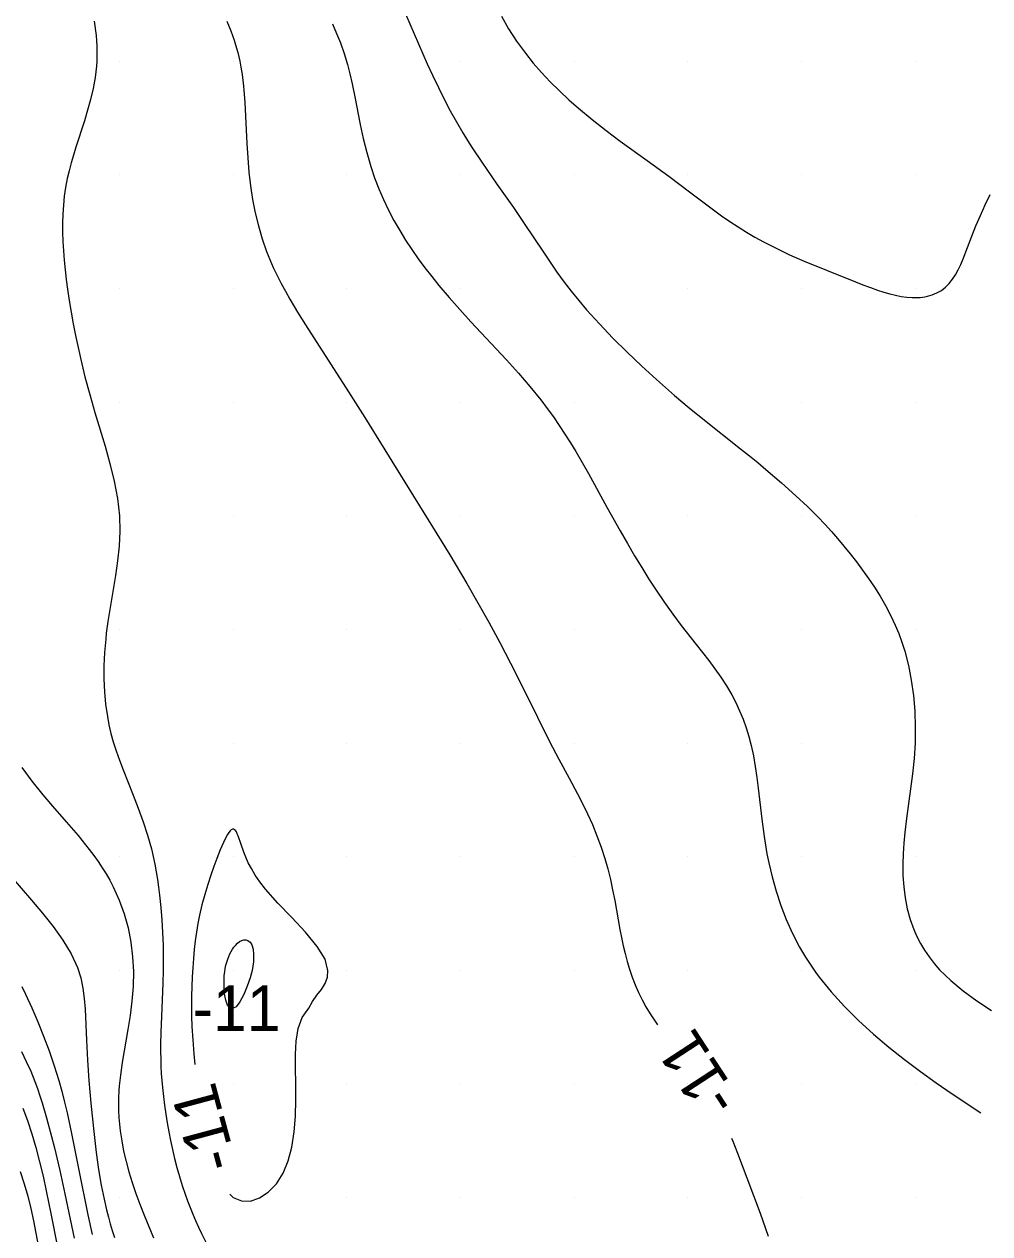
# Model space of a CAD drawing. Extents: x 2602990 to 2605851, y 618069 to 619180.
# Drawn here: x 2604190.8 to 2604233.3, y 618568.4 to 618621.6 of the extents above; entities that cross this region are included whole.
import ezdxf

# ---------------------------------------------------------------- set-up
doc = ezdxf.new("R2010")
doc.units = 0
for name, color, linetype in [('Default', 7, 'Continuous'), ('DTM Contours Major', 7, 'Continuous'), ('DTM Contours Minor', 7, 'Continuous'), ('DTM Contours Minor Text', 7, 'Continuous'), ('Exist DTM Breakline', 7, 'Continuous'), ('Exist DTM Scan Elevation Point', 7, 'Continuous')]:
    doc.layers.add(name, color=color, linetype=linetype)

# ---------------------------------------------------------------- blocks, each defined once
blk = doc.blocks.new('POINT_DISPLAY')
at = {"layer": 'Default'}
blk.add_line((0, 0), (0, 0), dxfattribs=at)

msp = doc.modelspace()

# ---------------------------------------------------------------- linework, layer by layer
at = {"layer": 'DTM Contours Major'}
msp.add_lwpolyline([(2604190.695, 618576.423), (2604190.904, 618575.995), (2604191.099, 618575.557), (2604191.278, 618575.112), (2604191.393, 618574.799), (2604191.502, 618574.483), (2604191.604, 618574.163), (2604191.797, 618573.511), (2604192.016, 618572.691), (2604192.14, 618572.196), (2604192.377, 618571.189), (2604192.598, 618570.172), (2604193.004, 618568.209)], dxfattribs=at)
at = {"layer": 'DTM Contours Minor'}
for points in [[(2604207.4, 618622.529), (2604208.347, 618620.334), (2604208.544, 618619.89), (2604208.784, 618619.367), (2604209.032, 618618.848), (2604209.287, 618618.334), (2604209.551, 618617.829), (2604209.822, 618617.335), (2604210.1, 618616.856), (2604210.305, 618616.522), (2604210.513, 618616.196), (2604210.936, 618615.561), (2604211.607, 618614.599), (2604212.331, 618613.568), (2604212.811, 618612.866), (2604213.65, 618611.596), (2604213.942, 618611.163), (2604214.246, 618610.727), (2604214.566, 618610.289), (2604214.876, 618609.885), (2604215.205, 618609.479), (2604215.553, 618609.069), (2604216.113, 618608.447), (2604216.711, 618607.821), (2604217.335, 618607.199), (2604217.975, 618606.588), (2604218.62, 618605.997), (2604219.422, 618605.292), (2604220.069, 618604.748), (2604220.663, 618604.265), (2604222.324, 618602.955), (2604222.713, 618602.644), (2604223.083, 618602.342), (2604223.441, 618602.043), (2604224.122, 618601.454), (2604224.758, 618600.881), (2604225.264, 618600.404), (2604225.703, 618599.969), (2604226.04, 618599.616), (2604226.318, 618599.313), (2604226.595, 618598.997), (2604226.872, 618598.669), (2604227.147, 618598.33), (2604227.419, 618597.979), (2604227.689, 618597.616), (2604227.954, 618597.243), (2604228.213, 618596.858), (2604228.462, 618596.461), (2604228.7, 618596.05), (2604228.923, 618595.625), (2604229.129, 618595.185), (2604229.282, 618594.816), (2604229.421, 618594.436), (2604229.546, 618594.042), (2604229.708, 618593.417), (2604229.836, 618592.765), (2604229.929, 618592.091), (2604229.988, 618591.401), (2604230.011, 618590.702), (2604230, 618590), (2604229.957, 618589.321), (2604229.889, 618588.648), (2604229.806, 618587.983), (2604229.629, 618586.689), (2604229.553, 618586.066), (2604229.507, 618585.593), (2604229.475, 618585.13), (2604229.46, 618584.675), (2604229.467, 618584.169), (2604229.501, 618583.672), (2604229.564, 618583.185), (2604229.658, 618582.708), (2604229.785, 618582.244), (2604229.947, 618581.793), (2604230.084, 618581.482), (2604230.24, 618581.178), (2604230.417, 618580.881), (2604230.616, 618580.59), (2604230.837, 618580.306), (2604231.081, 618580.027), (2604231.568, 618579.553), (2604232.118, 618579.096), (2604232.722, 618578.656), (2604233.367, 618578.23)], [(2604211.809, 618621.982), (2604212.117, 618621.433), (2604212.468, 618620.888), (2604212.857, 618620.353), (2604213.203, 618619.923), (2604213.569, 618619.504), (2604213.954, 618619.096), (2604214.355, 618618.698), (2604214.772, 618618.31), (2604215.201, 618617.933), (2604215.802, 618617.434), (2604216.414, 618616.955), (2604217.027, 618616.494), (2604218.217, 618615.631), (2604219.164, 618614.943), (2604220.136, 618614.213), (2604220.783, 618613.726), (2604221.137, 618613.464), (2604221.493, 618613.208), (2604221.852, 618612.959), (2604222.216, 618612.717), (2604222.586, 618612.486), (2604222.956, 618612.267), (2604223.333, 618612.059), (2604223.713, 618611.861), (2604224.096, 618611.672), (2604224.481, 618611.492), (2604225.116, 618611.213), (2604226.111, 618610.806), (2604227.375, 618610.296), (2604227.707, 618610.168), (2604228.034, 618610.047), (2604228.355, 618609.936), (2604228.624, 618609.85), (2604228.888, 618609.774), (2604229.146, 618609.71), (2604229.396, 618609.659), (2604229.64, 618609.624), (2604229.875, 618609.604), (2604230.107, 618609.603), (2604230.219, 618609.61), (2604230.329, 618609.621), (2604230.437, 618609.638), (2604230.542, 618609.66), (2604230.759, 618609.723), (2604230.964, 618609.811), (2604231.158, 618609.923), (2604231.337, 618610.06), (2604231.503, 618610.221), (2604231.654, 618610.408), (2604231.782, 618610.606), (2604231.899, 618610.824), (2604232.009, 618611.061), (2604232.116, 618611.316), (2604232.498, 618612.304), (2604232.679, 618612.757), (2604232.874, 618613.218), (2604233.083, 618613.682), (2604233.307, 618614.14)], [(2604193.886, 618621.761), (2604193.972, 618621.141), (2604193.992, 618620.909), (2604194.005, 618620.68), (2604194.011, 618620.453), (2604194.01, 618620.228), (2604194.002, 618620.005), (2604193.987, 618619.784), (2604193.928, 618619.288), (2604193.84, 618618.8), (2604193.729, 618618.319), (2604193.6, 618617.845), (2604193.458, 618617.379), (2604193.084, 618616.221), (2604192.976, 618615.875), (2604192.875, 618615.531), (2604192.784, 618615.186), (2604192.704, 618614.839), (2604192.632, 618614.454), (2604192.576, 618614.066), (2604192.535, 618613.675), (2604192.51, 618613.28), (2604192.497, 618612.882), (2604192.498, 618612.479), (2604192.51, 618612.073), (2604192.533, 618611.662), (2604192.567, 618611.246), (2604192.609, 618610.827), (2604192.659, 618610.402), (2604192.717, 618609.973), (2604192.792, 618609.472), (2604192.875, 618608.964), (2604192.967, 618608.451), (2604193.069, 618607.932), (2604193.179, 618607.407), (2604193.299, 618606.876), (2604193.485, 618606.119), (2604193.692, 618605.344), (2604193.922, 618604.546), (2604194.371, 618603.061), (2604194.585, 618602.298), (2604194.772, 618601.53), (2604194.915, 618600.762), (2604195, 618600), (2604195.017, 618599.329), (2604194.986, 618598.668), (2604194.919, 618598.018), (2604194.827, 618597.38), (2604194.573, 618595.877), (2604194.492, 618595.351), (2604194.423, 618594.832), (2604194.395, 618594.575), (2604194.346, 618593.984), (2604194.321, 618593.399), (2604194.319, 618592.823), (2604194.343, 618592.258), (2604194.392, 618591.708), (2604194.468, 618591.175), (2604194.54, 618590.797), (2604194.627, 618590.427), (2604194.728, 618590.062), (2604194.858, 618589.655), (2604195.003, 618589.246), (2604195.16, 618588.83), (2604195.603, 618587.71), (2604195.828, 618587.13), (2604196.042, 618586.542), (2604196.239, 618585.947), (2604196.407, 618585.351), (2604196.488, 618585.013), (2604196.558, 618584.676), (2604196.619, 618584.337), (2604196.672, 618583.996), (2604196.719, 618583.653), (2604196.76, 618583.306), (2604196.815, 618582.767), (2604196.861, 618582.22), (2604196.895, 618581.667), (2604196.918, 618581.109), (2604196.93, 618580.55), (2604196.928, 618579.99), (2604196.915, 618579.436), (2604196.866, 618578.339), (2604196.82, 618577.268), (2604196.809, 618576.747), (2604196.809, 618576.421), (2604196.815, 618576.099), (2604196.826, 618575.781), (2604196.842, 618575.467), (2604196.864, 618575.154), (2604196.891, 618574.844), (2604196.932, 618574.451), (2604196.981, 618574.061), (2604197.038, 618573.672), (2604197.101, 618573.284), (2604197.171, 618572.899), (2604197.248, 618572.515), (2604197.335, 618572.113), (2604197.429, 618571.714), (2604197.53, 618571.318), (2604197.64, 618570.925), (2604197.759, 618570.537), (2604197.887, 618570.154), (2604197.994, 618569.857), (2604198.107, 618569.564), (2604198.226, 618569.273), (2604198.35, 618568.986), (2604198.478, 618568.701), (2604198.611, 618568.419), (2604198.811, 618568.014)], [(2604199.728, 618621.769), (2604199.899, 618621.342), (2604200.046, 618620.927), (2604200.111, 618620.723), (2604200.205, 618620.391), (2604200.296, 618620.001), (2604200.346, 618619.738), (2604200.397, 618619.414), (2604200.456, 618618.907), (2604200.471, 618618.732), (2604200.51, 618618.183), (2604200.601, 618616.385), (2604200.642, 618615.755), (2604200.699, 618615.118), (2604200.77, 618614.521), (2604200.861, 618613.927), (2604200.975, 618613.338), (2604201.113, 618612.758), (2604201.276, 618612.191), (2604201.468, 618611.638), (2604201.613, 618611.276), (2604201.77, 618610.921), (2604201.938, 618610.572), (2604202.117, 618610.225), (2604202.304, 618609.881), (2604202.499, 618609.537), (2604202.836, 618608.969), (2604203.186, 618608.4), (2604203.545, 618607.833), (2604205.079, 618605.461), (2604205.792, 618604.327), (2604207.358, 618601.786), (2604208.773, 618599.516), (2604209.528, 618598.28), (2604210.277, 618597.021), (2604210.768, 618596.17), (2604211.248, 618595.315), (2604211.728, 618594.428), (2604212.204, 618593.519), (2604212.866, 618592.208), (2604213.92, 618590.074), (2604214.323, 618589.291), (2604214.781, 618588.45), (2604215.149, 618587.769), (2604215.373, 618587.335), (2604215.593, 618586.882), (2604215.806, 618586.411), (2604216.008, 618585.925), (2604216.194, 618585.426), (2604216.36, 618584.916), (2604216.487, 618584.461), (2604216.598, 618584.002), (2604216.697, 618583.541), (2604216.787, 618583.079), (2604217.02, 618581.8), (2604217.09, 618581.439), (2604217.164, 618581.084), (2604217.244, 618580.734), (2604217.334, 618580.391), (2604217.433, 618580.053), (2604217.552, 618579.704), (2604217.685, 618579.363), (2604217.831, 618579.03), (2604217.99, 618578.705), (2604218.162, 618578.388), (2604218.347, 618578.079), (2604218.577, 618577.729), (2604218.67, 618577.599)], [(2604204.372, 618621.65), (2604204.555, 618621.231), (2604204.721, 618620.809), (2604204.884, 618620.343), (2604205.027, 618619.866), (2604205.137, 618619.447), (2604205.237, 618619.014), (2604205.357, 618618.437), (2604205.596, 618617.225), (2604205.729, 618616.604), (2604205.88, 618615.983), (2604206.055, 618615.369), (2604206.222, 618614.874), (2604206.41, 618614.389), (2604206.616, 618613.914), (2604206.839, 618613.449), (2604207.078, 618612.995), (2604207.332, 618612.551), (2604207.591, 618612.13), (2604207.861, 618611.719), (2604208.143, 618611.315), (2604208.435, 618610.918), (2604208.739, 618610.526), (2604209.052, 618610.139), (2604209.501, 618609.608), (2604209.97, 618609.077), (2604210.461, 618608.539), (2604212.028, 618606.86), (2604212.551, 618606.28), (2604213.059, 618605.692), (2604213.54, 618605.098), (2604213.822, 618604.727), (2604214.091, 618604.354), (2604214.349, 618603.979), (2604214.598, 618603.601), (2604214.839, 618603.22), (2604215.073, 618602.835), (2604215.357, 618602.352), (2604215.635, 618601.864), (2604216.448, 618600.388), (2604217.03, 618599.338), (2604217.344, 618598.787), (2604217.66, 618598.246), (2604217.976, 618597.72), (2604218.292, 618597.212), (2604218.606, 618596.726), (2604218.976, 618596.182), (2604219.346, 618595.667), (2604219.716, 618595.174), (2604220.375, 618594.336), (2604220.928, 618593.631), (2604221.198, 618593.27), (2604221.458, 618592.9), (2604221.705, 618592.521), (2604221.935, 618592.13), (2604222.117, 618591.781), (2604222.283, 618591.422), (2604222.434, 618591.053), (2604222.568, 618590.676), (2604222.687, 618590.289), (2604222.789, 618589.894), (2604222.887, 618589.436), (2604222.969, 618588.969), (2604223.038, 618588.493), (2604223.099, 618588.011), (2604223.256, 618586.654), (2604223.358, 618585.893), (2604223.418, 618585.509), (2604223.486, 618585.123), (2604223.563, 618584.734), (2604223.709, 618584.111), (2604223.885, 618583.484), (2604224.092, 618582.857), (2604224.332, 618582.235), (2604224.608, 618581.622), (2604224.92, 618581.021), (2604225.048, 618580.797), (2604225.183, 618580.576), (2604225.323, 618580.356), (2604225.469, 618580.138), (2604225.621, 618579.922), (2604225.78, 618579.707), (2604226.311, 618579.052), (2604226.894, 618578.413), (2604227.519, 618577.792), (2604228.176, 618577.192), (2604228.852, 618576.617), (2604229.538, 618576.071), (2604229.886, 618575.806), (2604230.234, 618575.548), (2604230.933, 618575.048), (2604231.637, 618574.563), (2604232.229, 618574.165), (2604232.826, 618573.775), (2604232.892, 618573.734)], [(2604190.709, 618588.929), (2604191.149, 618588.325), (2604191.635, 618587.725), (2604192.148, 618587.126), (2604192.671, 618586.527), (2604193.186, 618585.927), (2604193.674, 618585.322), (2604193.874, 618585.056), (2604194.066, 618584.788), (2604194.247, 618584.518), (2604194.419, 618584.244), (2604194.58, 618583.965), (2604194.729, 618583.681), (2604194.993, 618583.095), (2604195.21, 618582.49), (2604195.38, 618581.868), (2604195.503, 618581.235), (2604195.581, 618580.594), (2604195.612, 618579.951), (2604195.599, 618579.295), (2604195.549, 618578.646), (2604195.471, 618578.009), (2604195.376, 618577.39), (2604195.125, 618575.938), (2604195.042, 618575.38), (2604194.992, 618574.921), (2604194.975, 618574.695), (2604194.961, 618574.404), (2604194.957, 618574.114), (2604194.962, 618573.822), (2604194.977, 618573.529), (2604195.001, 618573.233), (2604195.036, 618572.932), (2604195.101, 618572.496), (2604195.186, 618572.05), (2604195.29, 618571.594), (2604195.413, 618571.13), (2604195.555, 618570.659), (2604195.715, 618570.182), (2604195.891, 618569.705), (2604196.081, 618569.222), (2604196.494, 618568.236)], [(2604204.167, 618580), (2604204.052, 618580.486), (2604203.697, 618581.054), (2604203.179, 618581.675), (2604202.577, 618582.321), (2604201.967, 618582.963), (2604201.429, 618583.571), (2604201.179, 618583.893), (2604200.973, 618584.195), (2604200.804, 618584.476), (2604200.667, 618584.738), (2604200.557, 618584.979), (2604200.468, 618585.2), (2604200.349, 618585.536), (2604200.223, 618585.919), (2604200.186, 618586.013), (2604200.146, 618586.092), (2604200.105, 618586.151), (2604200.062, 618586.19), (2604200.017, 618586.209), (2604199.97, 618586.206), (2604199.921, 618586.183), (2604199.869, 618586.137), (2604199.815, 618586.071), (2604199.758, 618585.985), (2604199.698, 618585.881), (2604199.572, 618585.619), (2604199.436, 618585.298), (2604199.288, 618584.92), (2604199.157, 618584.567), (2604199.021, 618584.183), (2604198.885, 618583.773), (2604198.754, 618583.34), (2604198.632, 618582.89), (2604198.524, 618582.425), (2604198.452, 618582.057), (2604198.39, 618581.683), (2604198.337, 618581.302), (2604198.293, 618580.914), (2604198.256, 618580.519), (2604198.226, 618580.117), (2604198.202, 618579.71), (2604198.184, 618579.295), (2604198.174, 618578.87), (2604198.171, 618578.434), (2604198.176, 618577.987), (2604198.191, 618577.528), (2604198.222, 618576.939), (2604198.269, 618576.332), (2604198.315, 618575.855)], [(2604190.216, 618584.141), (2604191.129, 618583.089), (2604191.617, 618582.514), (2604192.085, 618581.929), (2604192.511, 618581.334), (2604192.874, 618580.731), (2604193.153, 618580.123), (2604193.296, 618579.67), (2604193.393, 618579.215), (2604193.454, 618578.756), (2604193.489, 618578.293), (2604193.545, 618576.921), (2604193.595, 618576.046), (2604193.66, 618575.154), (2604193.745, 618574.148), (2604193.853, 618573.044), (2604193.913, 618572.505), (2604193.977, 618571.98), (2604194.084, 618571.233), (2604194.202, 618570.54), (2604194.323, 618569.937), (2604194.434, 618569.457), (2604194.515, 618569.144), (2604194.598, 618568.843), (2604194.687, 618568.546), (2604194.781, 618568.251)], [(2604200, 618578.333), (2604199.861, 618578.344), (2604199.753, 618578.474), (2604199.675, 618578.693), (2604199.625, 618578.973), (2604199.601, 618579.286), (2604199.603, 618579.603), (2604199.614, 618579.771), (2604199.633, 618579.931), (2604199.657, 618580.083), (2604199.688, 618580.227), (2604199.724, 618580.364), (2604199.766, 618580.493), (2604199.812, 618580.615), (2604199.864, 618580.729), (2604199.919, 618580.835), (2604199.977, 618580.932), (2604200.039, 618581.019), (2604200.103, 618581.098), (2604200.195, 618581.19), (2604200.289, 618581.262), (2604200.383, 618581.313), (2604200.476, 618581.341), (2604200.565, 618581.344), (2604200.649, 618581.32), (2604200.747, 618581.247), (2604200.826, 618581.12), (2604200.881, 618580.937), (2604200.904, 618580.692), (2604200.891, 618580.381), (2604200.833, 618580), (2604200.754, 618579.677), (2604200.625, 618579.304), (2604200.466, 618578.931), (2604200.297, 618578.611), (2604200.135, 618578.395), (2604200, 618578.333)], [(2604199.853, 618570.144), (2604200, 618570), (2604200.365, 618569.851), (2604200.759, 618569.849), (2604201.162, 618569.983), (2604201.55, 618570.24), (2604201.904, 618570.607), (2604202.202, 618571.071), (2604202.425, 618571.615), (2604202.583, 618572.226), (2604202.684, 618572.889), (2604202.741, 618573.588), (2604202.761, 618574.306), (2604202.757, 618575.029), (2604202.743, 618575.676), (2604202.74, 618576.3), (2604202.773, 618576.89), (2604202.867, 618577.434), (2604203.046, 618577.919), (2604203.333, 618578.333), (2604203.49, 618578.635), (2604203.685, 618578.907), (2604203.884, 618579.164), (2604204.053, 618579.422), (2604204.159, 618579.696), (2604204.167, 618580)], [(2604190.701, 618579.283), (2604190.866, 618578.947), (2604191.143, 618578.35), (2604191.411, 618577.732), (2604191.667, 618577.098), (2604191.908, 618576.454), (2604192.13, 618575.805), (2604192.33, 618575.156), (2604192.464, 618574.679), (2604192.585, 618574.206), (2604192.697, 618573.737), (2604192.897, 618572.819), (2604193.22, 618571.213), (2604193.612, 618569.236), (2604193.797, 618568.372)], [(2604190.749, 618573.936), (2604190.952, 618573.39), (2604191.142, 618572.811), (2604191.319, 618572.205), (2604191.485, 618571.579), (2604191.639, 618570.94), (2604191.782, 618570.294), (2604191.982, 618569.299), (2604192.269, 618567.816)], [(2604221.928, 618572.609), (2604221.981, 618572.48), (2604222.189, 618571.957), (2604222.607, 618570.869), (2604223.184, 618569.311), (2604223.541, 618568.309)], [(2604190.64, 618571.145), (2604190.812, 618570.605), (2604190.966, 618570.057), (2604191.099, 618569.518), (2604191.218, 618568.977), (2604191.327, 618568.436), (2604191.693, 618566.504)]]:
    msp.add_lwpolyline(points, dxfattribs=at)
at = {"layer": 'Exist DTM Breakline'}
msp.add_spline([(2604056.195, 618608.101), (2604070.612, 618564.846), (2604060.948, 618498.617), (2604052.223, 618447.183), (2604051.568, 618445.166), (2604051.779, 618438.355), (2604056.316, 618420.051), (2604056.045, 618414.227), (2604060.112, 618404.174), (2604065.814, 618393.977), (2604079.591, 618374.932), (2604102.645, 618354.376), (2604129.573, 618330.438), (2604185.644, 618288.739), (2604229.181, 618260.22), (2604259.941, 618240.43), (2604275.412, 618231.212), (2604276.014, 618212.47)], degree=3, dxfattribs=at)

# ---------------------------------------------------------------- block references
at = {"layer": 'Exist DTM Scan Elevation Point', "xscale": 1.3123333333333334, "yscale": 1.3123333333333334}
for p in [(2604195, 618620), (2604200, 618620), (2604205, 618620), (2604210, 618620), (2604215, 618620), (2604220, 618620), (2604225, 618620), (2604230, 618620), (2604195, 618615), (2604200, 618615), (2604205, 618615), (2604210, 618615), (2604215, 618615), (2604220, 618615), (2604225, 618615), (2604230, 618615), (2604195, 618610), (2604200, 618610), (2604205, 618610), (2604210, 618610), (2604215, 618610), (2604220, 618610), (2604225, 618610), (2604230, 618610), (2604195, 618605), (2604200, 618605), (2604205, 618605), (2604210, 618605), (2604215, 618605), (2604220, 618605), (2604225, 618605), (2604230, 618605), (2604195, 618600), (2604200, 618600), (2604205, 618600), (2604210, 618600), (2604215, 618600), (2604220, 618600), (2604225, 618600), (2604230, 618600), (2604195, 618595), (2604200, 618595), (2604205, 618595), (2604210, 618595), (2604215, 618595), (2604220, 618595), (2604225, 618595), (2604230, 618595), (2604195, 618590), (2604200, 618590), (2604205, 618590), (2604210, 618590), (2604215, 618590), (2604220, 618590), (2604225, 618590), (2604230, 618590), (2604195, 618585), (2604200, 618585), (2604205, 618585), (2604210, 618585), (2604215, 618585), (2604220, 618585), (2604225, 618585), (2604230, 618585), (2604195, 618580), (2604200, 618580), (2604205, 618580), (2604210, 618580), (2604215, 618580), (2604220, 618580), (2604225, 618580), (2604230, 618580), (2604195, 618575), (2604200, 618575), (2604205, 618575), (2604210, 618575), (2604215, 618575), (2604220, 618575), (2604225, 618575), (2604230, 618575), (2604195, 618570), (2604200, 618570), (2604205, 618570), (2604210, 618570), (2604215, 618570), (2604220, 618570), (2604225, 618570), (2604230, 618570)]:
    msp.add_blockref('POINT_DISPLAY', p, dxfattribs=at)

# ---------------------------------------------------------------- texts
at = {"layer": 'DTM Contours Minor Text'}
msp.add_text('-11', height=2, dxfattribs=at).set_placement((2604198.22, 618577.333))
for rotation, p in [(123.1392, (2604222.359, 618574.319)), (105.0695, (2604200.183, 618571.431))]:
    msp.add_text('-11', height=2, rotation=rotation, dxfattribs=at).set_placement(p)

doc.saveas('drawing.dxf')
